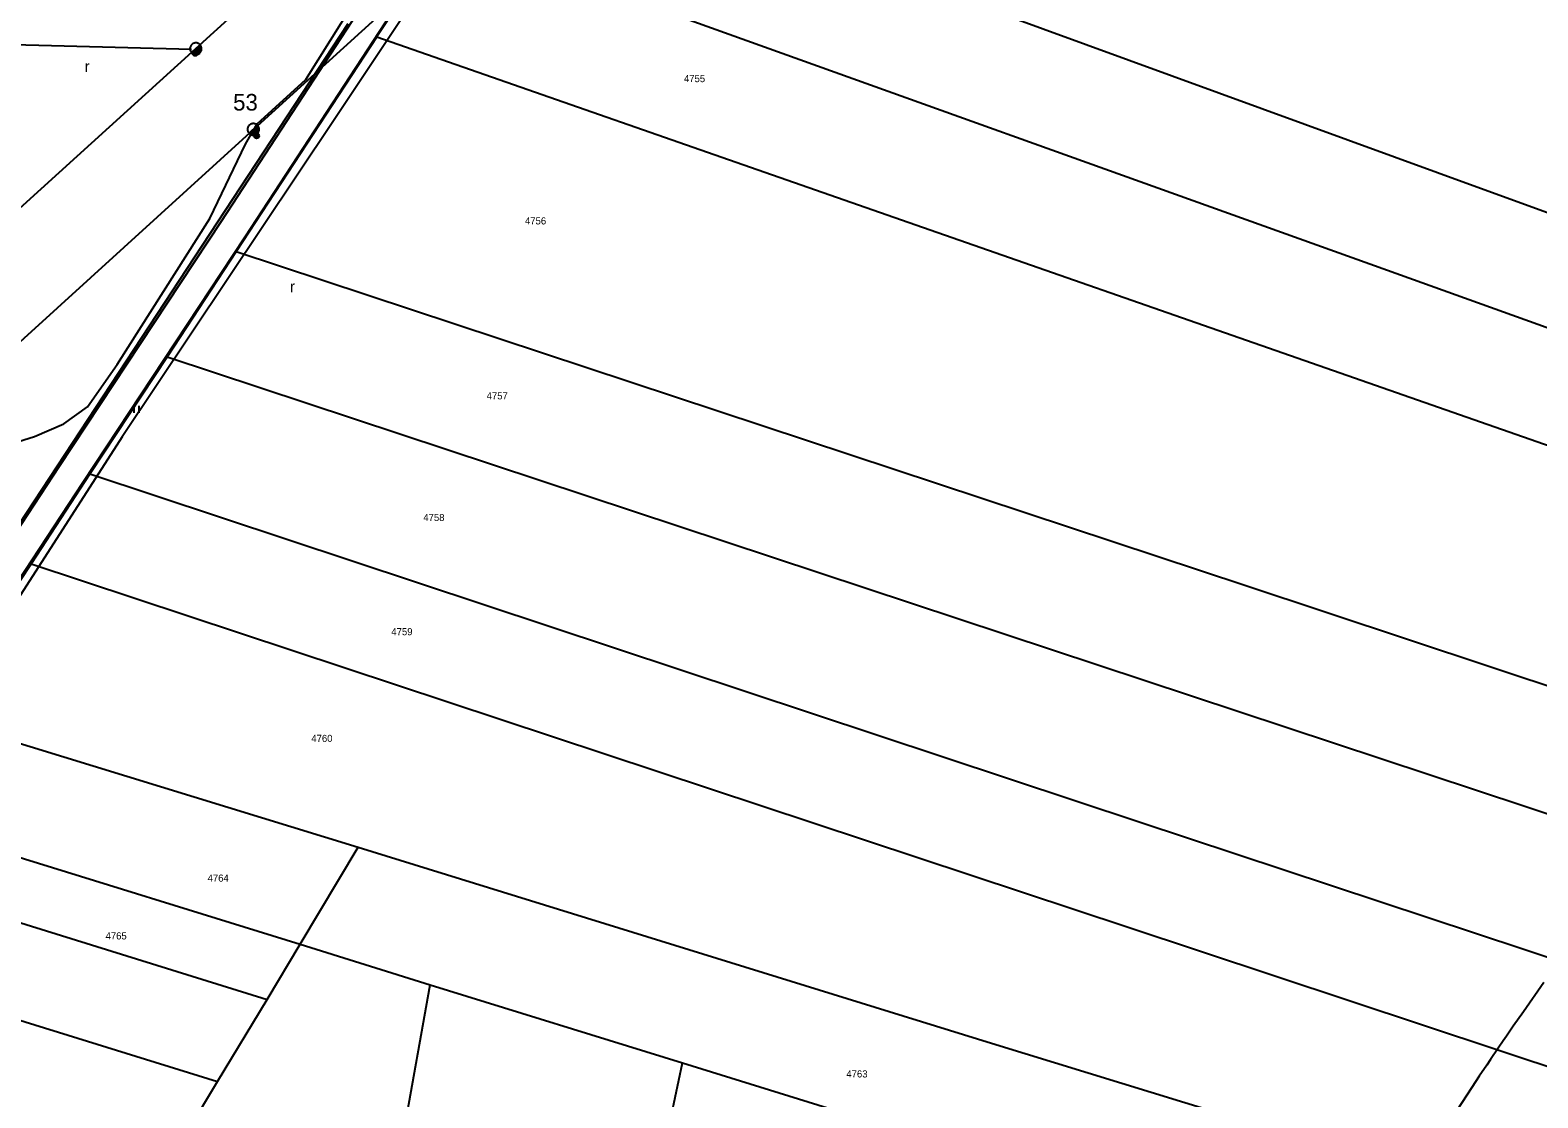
# Model space of a CAD drawing. Extents: x -540150 to -533593, y -1185082 to -1180066.
# Drawn here: x -536354.6 to -536195.8, y -1182609.1 to -1182496.6 of the extents above; entities that cross this region are included whole.
import ezdxf

# ---------------------------------------------------------------- set-up
doc = ezdxf.new("R2010")
doc.units = 0
for name, color, linetype in [('KN_HRAN_PARCEL', 7, 'Continuous'), ('KN_PARC_Č', 7, 'Continuous'), ('popis demontáže', 7, 'Continuous'), ('Vrstva 1', 7, 'Continuous'), ('Vrstva 10', 7, 'Continuous'), ('Vrstva 13', 7, 'Continuous'), ('Vrstva 14', 7, 'Continuous'), ('Vrstva 2', 7, 'Continuous'), ('Vrstva 23', 7, 'Continuous'), ('Vrstva 25', 7, 'Continuous'), ('Vrstva 36', 7, 'Continuous')]:
    doc.layers.add(name, color=color, linetype=linetype)

# ---------------------------------------------------------------- blocks, each defined once
blk = doc.blocks.new('VN440')
at = {"layer": 'Vrstva 2'}
for points in [[(1.22, 0), (1.21, 0.13), (1.19, 0.25), (1.16, 0.38), (1.11, 0.5), (1.05, 0.61), (0.98, 0.72), (0.9, 0.82), (0.81, 0.91), (0.71, 0.99), (0.6, 1.06), (0.49, 1.12), (0.37, 1.16), (0.25, 1.2), (0.12, 1.22), (-0.01, 1.22), (-0.14, 1.22), (-0.26, 1.2), (-0.39, 1.16), (-0.51, 1.12), (-0.62, 1.06), (-0.73, 0.99), (-0.83, 0.91), (-0.92, 0.82), (-1, 0.72), (-1.07, 0.61), (-1.13, 0.5), (-1.18, 0.38), (-1.21, 0.25), (-1.23, 0.13), (-1.24, 0), (-1.23, -0.13), (-1.21, -0.26), (-1.18, -0.38), (-1.13, -0.5), (-1.07, -0.62), (-1, -0.73), (-0.92, -0.83), (-0.83, -0.92), (-0.73, -1), (-0.62, -1.07), (-0.51, -1.13), (-0.39, -1.17), (-0.26, -1.2), (-0.14, -1.23), (-0.01, -1.23), (0.12, -1.23), (0.25, -1.2), (0.37, -1.17), (0.49, -1.13), (0.6, -1.07), (0.71, -1), (0.81, -0.92), (0.9, -0.83), (0.98, -0.73), (1.05, -0.62), (1.11, -0.5), (1.16, -0.38), (1.19, -0.26), (1.21, -0.13), (1.22, 0)], [(-1.24, 0), (1.22, 0)], [(-1.18, -0.34), (1.1, -0.34)], [(-1.01, -0.63), (0.97, -0.63)], [(-0.74, -0.92), (0.68, -0.92)]]:
    blk.add_lwpolyline(points, dxfattribs=at)

msp = doc.modelspace()

# ---------------------------------------------------------------- linework, layer by layer
at = {"layer": 'KN_HRAN_PARCEL'}
for p, q in [((-536304.05, -1182475.95), (-536206.33, -1182511.6)), ((-536310.82, -1182486.29), (-536318.07, -1182497.3)), ((-536310.82, -1182486.29), (-536211.59, -1182521.9)), ((-536371.08, -1182571.93), (-536321.1, -1182495.9)), ((-536318.07, -1182497.3), (-536332.89, -1182519.92)), ((-536318.07, -1182497.3), (-536216.58, -1182532.71)), ((-536206.33, -1182511.6), (-536130.14, -1182539.4)), ((-536332.89, -1182519.92), (-536340.18, -1182531.01)), ((-536332.89, -1182519.92), (-536226.64, -1182555.09)), ((-536211.59, -1182521.9), (-536137.78, -1182548.39)), ((-536340.18, -1182531.01), (-536348.33, -1182543.34)), ((-536340.18, -1182531.01), (-536232.25, -1182566.72)), ((-536216.58, -1182532.71), (-536145.52, -1182557.5)), ((-536348.33, -1182543.34), (-536354.51, -1182552.81)), ((-536348.33, -1182543.34), (-536237.64, -1182580.04)), ((-536354.51, -1182552.81), (-536365.11, -1182568.88)), ((-536354.51, -1182552.81), (-536239.03, -1182591.08)), ((-536226.64, -1182555.09), (-536161.72, -1182576.58)), ((-536232.25, -1182566.72), (-536170.66, -1182587.11)), ((-536365.11, -1182568.88), (-536320.03, -1182582.68)), ((-536371.66, -1182578.85), (-536326.17, -1182592.91)), ((-536237.64, -1182580.04), (-536180.69, -1182598.92)), ((-536326.17, -1182592.91), (-536320.03, -1182582.68)), ((-536320.03, -1182582.68), (-536253.32, -1182603.33)), ((-536375.38, -1182584.53), (-536329.65, -1182598.71)), ((-536239.03, -1182591.08), (-536188.31, -1182607.89)), ((-536381.04, -1182593.05), (-536334.86, -1182607.38)), ((-536329.65, -1182598.71), (-536326.17, -1182592.91)), ((-536326.17, -1182592.91), (-536312.45, -1182597.17)), ((-536337.17, -1182734.65), (-536312.45, -1182597.17)), ((-536312.45, -1182597.17), (-536285.86, -1182605.41)), ((-536334.86, -1182607.38), (-536329.65, -1182598.71)), ((-536253.32, -1182603.33), (-536198.64, -1182620.06)), ((-536314.9, -1182741.28), (-536285.86, -1182605.41)), ((-536285.86, -1182605.41), (-536262.44, -1182612.68)), ((-536340.86, -1182617.37), (-536334.86, -1182607.38))]:
    msp.add_line(p, q, dxfattribs=at)
at = {"layer": 'popis demontáže'}
msp.add_lwpolyline([(-536382.49, -1182511.02), (-536371.19, -1182497.71), (-536337.59, -1182498.62)], dxfattribs=at)
at = {"layer": 'Vrstva 1'}
for points in [[(-535558.37, -1181516.47), (-535557.88, -1181544.08), (-535587.84, -1181626.35), (-535619.52, -1181709.12), (-535651.77, -1181794.03), (-535681.12, -1181869.54), (-535710.09, -1181945.05), (-535783.95, -1182011.48), (-535866.19, -1182086.36), (-535938.34, -1182149.87), (-536013.11, -1182218.39), (-536091.77, -1182289.3), (-536171.39, -1182361.64), (-536250.64, -1182434.05), (-536331.09, -1182507.05), (-536410.34, -1182579.17), (-536496.48, -1182657.64), (-536561.1, -1182716.88), (-536627.07, -1182777.54), (-536686.64, -1182832.24), (-536719.16, -1182861.03)], [(-536724.61, -1182852.19), (-536703.66, -1182833.51), (-536633.88, -1182769.11), (-536571.57, -1182711.89), (-536501.95, -1182648.08), (-536416.77, -1182570.73), (-536337.15, -1182498.55), (-536257.75, -1182426.43), (-536177.6, -1182353.5), (-536097.51, -1182281.3)]]:
    msp.add_lwpolyline(points, dxfattribs=at)
at = {"layer": 'Vrstva 10'}
for p, q in [((-536334.46, -1182516.73), (-536312.32, -1182482.88)), ((-536309.87, -1182484.57), (-536331.99, -1182518.41)), ((-536351.51, -1182542.55), (-536334.46, -1182516.73)), ((-536331.99, -1182518.41), (-536349.05, -1182544.24)), ((-536368.81, -1182568.84), (-536351.51, -1182542.55)), ((-536349.05, -1182544.24), (-536366.36, -1182570.55))]:
    msp.add_line(p, q, dxfattribs=at)
at = {"layer": 'Vrstva 14'}
msp.add_lwpolyline([(-536195.11, -1182596.93), (-536197.27, -1182600.01), (-536198.35, -1182601.55), (-536199.06, -1182602.58), (-536199.41, -1182603.09), (-536199.95, -1182603.87), (-536200.74, -1182605.03), (-536201.14, -1182605.63), (-536201.93, -1182606.82), (-536202.72, -1182608.01), (-536203.24, -1182608.81), (-536204.28, -1182610.41)], dxfattribs=at)
at = {"layer": 'Vrstva 23'}
for points in [[(-536253.75, -1182401.01), (-536265.69, -1182419.36), (-536277.49, -1182437.87), (-536292.1, -1182459.4), (-536306.26, -1182481.49), (-536322.71, -1182506.25), (-536344.91, -1182539.44), (-536357.47, -1182558.99)], [(-536361.25, -1182556.26), (-536358.68, -1182551.08), (-536358.06, -1182547.95), (-536358.55, -1182543.84), (-536358.93, -1182541.63), (-536358.32, -1182540.7), (-536354.13, -1182539.4), (-536351.04, -1182538.08), (-536348.57, -1182536.29), (-536345.45, -1182531.83), (-536335.69, -1182516.46), (-536331.9, -1182508.63), (-536330.7, -1182506.48), (-536325.56, -1182501.8), (-536317.93, -1182489.63), (-536320.67, -1182484.91), (-536315.57, -1182480.63), (-536308.69, -1182471.8), (-536310.06, -1182465.42), (-536315.25, -1182460.36), (-536317.65, -1182453.51)]]:
    msp.add_lwpolyline(points, dxfattribs=at)
at = {"layer": 'Vrstva 25'}
for centre, radius in [((-536337.23, -1182499.06), 0.25), ((-536337.23, -1182499.06), 0.2), ((-536337.23, -1182499.06), 0.15), ((-536337.23, -1182499.06), 0.1), ((-536337.23, -1182499.06), 0.05), ((-536330.74, -1182507.75), 0.25), ((-536330.74, -1182507.75), 0.2), ((-536330.74, -1182507.75), 0.15), ((-536330.74, -1182507.75), 0.1), ((-536330.74, -1182507.75), 0.05)]:
    msp.add_circle(centre, radius, dxfattribs=at)
at = {"layer": 'Vrstva 36'}
for p, q in [((-536343.63, -1182536.92), (-536343.63, -1182536.17)), ((-536343.13, -1182536.92), (-536343.13, -1182536.17))]:
    msp.add_line(p, q, dxfattribs=at)

# ---------------------------------------------------------------- block references
at = {"layer": 'Vrstva 13'}
for p, xscale, yscale, rotation in [((-536337.15, -1182498.55), 0.49999999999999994, 0.5000000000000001, 42.317472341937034), ((-536337.15, -1182498.55), 0.49999999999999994, 0.5000000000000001, 42.317472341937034), ((-536331.09, -1182507.05), 0.5, 0.5, 42.268036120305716)]:
    msp.add_blockref('VN440', p, dxfattribs=dict(at, xscale=xscale, yscale=yscale, rotation=rotation))

# ---------------------------------------------------------------- texts
at = {"layer": 'KN_PARC_Č'}
for s, p in [('4755', (-536285.72, -1182502.08)), ('4756', (-536302.47, -1182517.07)), ('4757', (-536306.51, -1182535.5)), ('4758', (-536313.18, -1182548.32)), ('4759', (-536316.55, -1182560.35)), ('4760', (-536324.98, -1182571.59)), ('4764', (-536335.91, -1182586.31)), ('4765', (-536346.66, -1182592.4)), ('4763', (-536268.61, -1182606.94))]:
    msp.add_text(s, height=0.75, dxfattribs=at).set_placement(p)
at = {"layer": 'Vrstva 14'}
msp.add_text('53', height=1.75, dxfattribs=at).set_placement((-536333.22, -1182505.07))
at = {"layer": 'Vrstva 36'}
for p in [(-536348.86, -1182501.02), (-536327.23, -1182524.22)]:
    msp.add_text('r', height=1.2, dxfattribs=at).set_placement(p)

doc.saveas('drawing.dxf')
